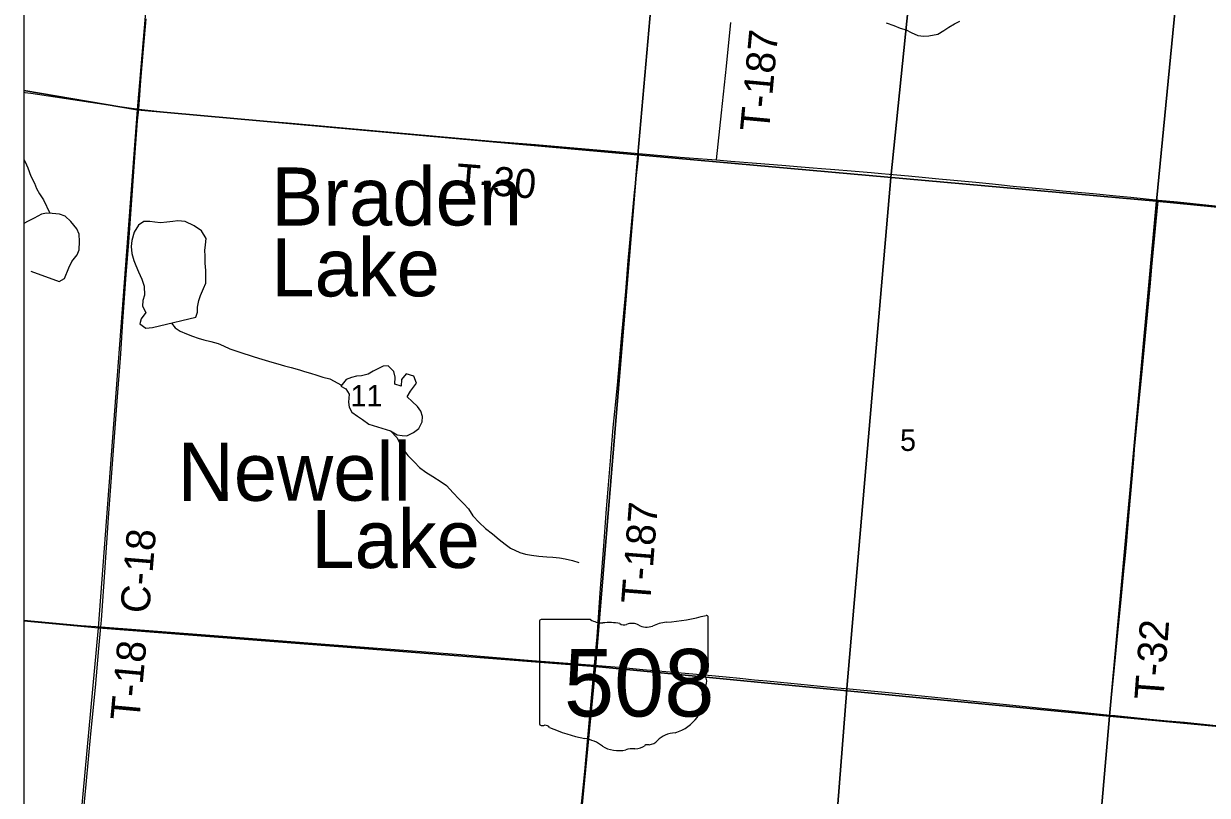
# Model space of a CAD drawing. Extents: x 0 to 1101, y 0 to 440.
# Drawn here: x 837.326 to 839.64, y 378.939 to 380.448 of the extents above; entities that cross this region are included whole.
import ezdxf

# ---------------------------------------------------------------- set-up
doc = ezdxf.new("R2010")
doc.units = 0
for name, color, linetype in [('GM_X_County_Road', 7, 'Continuous'), ('GM_X_County_Road_Text', 7, 'Continuous'), ('GM_X_Minor_Lake', 7, 'Continuous'), ('GM_X_Minor_Lake_Text', 7, 'Continuous'), ('GM_X_Minor_River', 7, 'Continuous'), ('GM_X_Section', 7, 'Continuous'), ('GM_X_Section_Text', 7, 'Continuous'), ('GM_X_State_Location', 7, 'Continuous'), ('GM_X_State_Route', 7, 'Continuous'), ('GM_X_State_Shield', 7, 'Continuous'), ('GM_X_Township_Road', 7, 'Continuous'), ('GM_X_Township_Road_Text', 7, 'Continuous'), ('GM_X_Unincorporated_Text', 7, 'Continuous'), ('SH_Cut_Line', 7, 'Continuous')]:
    doc.layers.add(name, color=color, linetype=linetype)

msp = doc.modelspace()

# ---------------------------------------------------------------- linework, layer by layer
at = {"layer": 'GM_X_County_Road'}
for points in [[(838.8553, 378.1316), (838.9343, 379.1383), (838.9351, 379.1482), (839.0206, 380.1471), (839.1229, 381.1471), (839.1694, 381.5698), (839.1787, 381.6571), (839.205, 381.9059), (837.3258, 381.9059), (837.3258, 378.2649)], [(841.8133, 381.9059), (839.205, 381.9059), (839.1787, 381.6571), (839.1694, 381.5698), (839.1229, 381.1471), (839.0206, 380.1471), (838.9351, 379.1482), (838.9343, 379.1383), (838.8553, 378.1316)], [(837.4768, 379.2685), (837.4776, 379.2813), (837.485, 379.3848), (837.4917, 379.4813), (837.4971, 379.5522), (837.5081, 379.7014), (837.5155, 379.8019), (837.5199, 379.8662), (837.526, 379.9569), (837.5315, 380.0202), (837.5375, 380.1023), (837.5431, 380.1864), (837.5486, 380.2575), (837.5506, 380.2802), (837.5519, 380.2984), (837.5551, 380.3362), (837.5602, 380.3975), (837.565, 380.4569)], [(838.3459, 378.1744), (838.3492, 378.207), (838.3548, 378.267), (838.3676, 378.408), (838.3779, 378.5168), (838.3927, 378.6677), (838.3942, 378.6852), (838.3997, 378.7447), (838.4068, 378.8181), (838.4139, 378.8967), (838.4228, 378.9859), (838.4287, 379.0513), (838.4397, 379.1726), (838.4419, 379.1934)]]:
    msp.add_lwpolyline(points, dxfattribs=at)
at = {"layer": 'GM_X_Minor_Lake'}
for points in [[(837.3949, 379.9438), (837.4053, 379.9494), (837.4143, 379.9701), (837.4199, 379.9825), (837.4303, 379.9956), (837.4343, 380.0054), (837.435, 380.0217), (837.4345, 380.0361), (837.4297, 380.0465), (837.4182, 380.0607), (837.407, 380.0711), (837.3961, 380.0755), (837.3813, 380.0765), (837.3707, 380.0774), (837.3604, 380.075), (837.3463, 380.0672), (837.3348, 380.0617), (837.3258, 380.0568)], [(837.6622, 379.8737), (837.6654, 379.8835), (837.6656, 379.8934), (837.6681, 379.9062), (837.6713, 379.9164), (837.6776, 379.9296), (837.6816, 379.9401), (837.6818, 379.9519), (837.6817, 379.9652), (837.6804, 379.9796), (837.6803, 379.9937), (837.6801, 380.0043), (837.681, 380.0153), (837.6827, 380.0274), (837.6731, 380.0427), (837.6593, 380.0525), (837.6416, 380.0611), (837.6272, 380.0625), (837.6173, 380.0611), (837.6059, 380.0594), (837.593, 380.0585), (837.582, 380.0598), (837.5722, 380.0611), (837.5604, 380.0606), (837.5501, 380.0539), (837.5415, 380.04), (837.5374, 380.0238), (837.5361, 380.012), (837.5373, 379.9984), (837.5413, 379.9846), (837.5453, 379.9747), (837.5504, 379.9628), (837.5566, 379.9479), (837.5616, 379.9346), (837.5617, 379.9171), (837.5585, 379.9066), (837.5583, 379.8955), (837.5645, 379.8829), (837.5552, 379.8706), (837.5531, 379.8607), (837.5644, 379.8522), (837.5773, 379.8535), (837.5914, 379.8567)], [(837.3395, 379.9641), (837.3949, 379.9438)], [(837.5914, 379.8567), (837.6622, 379.8737)], [(838.0429, 379.6514), (838.0557, 379.644), (838.0655, 379.6423), (838.075, 379.6421), (838.0876, 379.6483), (838.098, 379.6561), (838.1047, 379.6693), (838.1052, 379.6795), (838.102, 379.6898), (838.0957, 379.6994), (838.0853, 379.7091), (838.0756, 379.718), (838.0822, 379.7289), (838.0939, 379.7446), (838.0884, 379.7583), (838.0737, 379.7632), (838.0644, 379.7519), (838.0634, 379.7387), (838.0513, 379.743), (838.052, 379.7567), (838.0491, 379.7677), (838.0383, 379.7785), (838.0288, 379.778), (838.0193, 379.7736), (838.0089, 379.768), (837.9993, 379.7625), (837.986, 379.7593), (837.9765, 379.7587), (837.9666, 379.7562), (837.9563, 379.7519), (837.9455, 379.7391), (837.9556, 379.734), (837.9622, 379.7233), (837.9605, 379.7078), (837.9622, 379.6979), (837.9673, 379.6879), (837.9782, 379.6802), (837.9879, 379.6736), (838.0007, 379.665)], [(838.0007, 379.665), (838.0429, 379.6514)]]:
    msp.add_lwpolyline(points, dxfattribs=at)
at = {"layer": 'GM_X_Minor_River'}
for points in [[(839.0117, 380.4492), (839.0268, 380.444), (839.0388, 380.4385), (839.0509, 380.4353), (839.0607, 380.4301), (839.0739, 380.4246), (839.0856, 380.4233), (839.0951, 380.4239), (839.1126, 380.4273), (839.1245, 380.434), (839.1341, 380.441), (839.1456, 380.4472), (839.1559, 380.4524)], [(837.3258, 380.1821), (837.3288, 380.1772), (837.3336, 380.1661), (837.3401, 380.1497), (837.3467, 380.1355), (837.3511, 380.1252), (837.357, 380.1152), (837.3647, 380.103), (837.3768, 380.0769)], [(837.615, 379.8623), (837.6217, 379.8527), (837.6318, 379.8465), (837.6442, 379.8414), (837.6555, 379.837), (837.6668, 379.833), (837.6781, 379.8294), (837.6914, 379.8265), (837.7057, 379.8221), (837.7162, 379.8181), (837.7287, 379.8122), (837.7441, 379.807), (837.7562, 379.8027), (837.7664, 379.7998), (837.7765, 379.7963), (837.7913, 379.7918), (837.8109, 379.7862), (837.8226, 379.7826), (837.8354, 379.7789), (837.8486, 379.7753), (837.8652, 379.7709), (837.875, 379.7677), (837.8864, 379.7644), (837.8988, 379.7604), (837.9105, 379.7568), (837.9241, 379.7535), (837.9471, 379.7411)], [(838.0429, 379.6514), (838.0556, 379.6383), (838.0611, 379.6268), (838.0692, 379.6138), (838.077, 379.6034), (838.0896, 379.5903), (838.0997, 379.5802), (838.1117, 379.5709), (838.1259, 379.5627), (838.1417, 379.5522), (838.1522, 379.5448), (838.1656, 379.5306), (838.1767, 379.519), (838.1853, 379.5094), (838.1954, 379.4989), (838.2038, 379.4855), (838.2161, 379.4724), (838.2284, 379.4608), (838.2419, 379.4504), (838.255, 379.4391), (838.2673, 379.4302), (838.2775, 379.4224), (838.2959, 379.4138), (838.3068, 379.4109), (838.3186, 379.4088), (838.3329, 379.4067), (838.3485, 379.4053), (838.3602, 379.4047), (838.3731, 379.4037), (838.3844, 379.4013), (838.3988, 379.3984), (838.4112, 379.3943)]]:
    msp.add_lwpolyline(points, dxfattribs=at)
at = {"layer": 'GM_X_Section'}
for points in [[(838.6161, 381.2109), (838.526, 380.1915), (837.5486, 380.2791), (837.634, 381.2876)], [(839.6388, 381.1131), (839.5404, 380.1007), (838.526, 380.1915), (838.6161, 381.2109)], [(840.7091, 381.0063), (840.6089, 379.9958), (839.5404, 380.1007), (839.6388, 381.1131)], [(838.526, 380.1915), (838.4437, 379.1913), (837.4722, 379.2668), (837.5486, 380.2791)], [(839.5404, 380.1007), (839.4486, 379.0942), (838.4437, 379.1913), (838.526, 380.1915)], [(839.5404, 380.1007), (840.6089, 379.9958), (840.5178, 378.9931), (839.4486, 379.0942)], [(837.4722, 379.2668), (838.4437, 379.1913), (838.3449, 378.1739), (837.3792, 378.2576)], [(838.4437, 379.1913), (839.4486, 379.0942), (839.3617, 378.094), (839.3569, 378.0944), (838.3449, 378.1739)], [(840.5178, 378.9931), (840.4251, 377.982), (839.3617, 378.094), (839.4486, 379.0942)]]:
    msp.add_lwpolyline(points, close=True, dxfattribs=at)
at = {"layer": 'GM_X_State_Route'}
for points in [[(837.3258, 379.2814), (837.4384, 379.2714), (837.4768, 379.2685), (837.5532, 379.2626), (837.7236, 379.2497), (837.8899, 379.2365), (838.0605, 379.2236), (838.1805, 379.2144), (838.3198, 379.203), (838.4419, 379.1934), (838.4564, 379.1925), (838.473, 379.1911), (838.4904, 379.1896), (838.536, 379.1854), (838.5962, 379.1798), (838.6637, 379.1739), (838.6989, 379.1706), (838.7255, 379.1681), (838.7546, 379.1652), (838.7787, 379.1628), (838.8252, 379.1582), (838.8967, 379.1511), (838.924, 379.1488), (838.9402, 379.1473)], [(838.9402, 379.1473), (839.0235, 379.1392), (839.1255, 379.1288), (839.1818, 379.1231), (839.2405, 379.1172), (839.2838, 379.1128), (839.3289, 379.1083), (839.3753, 379.1036), (839.449, 379.096), (839.4593, 379.095), (839.5273, 379.0882), (839.562, 379.0849), (839.5948, 379.0819), (839.6628, 379.0753)]]:
    msp.add_lwpolyline(points, dxfattribs=at)
at = {"layer": 'GM_X_State_Shield'}
for p, q in [((838.3343, 379.2793), (838.3343, 379.0791)), ((838.434, 379.2827), (838.3375, 379.2827)), ((838.6639, 379.183), (838.6639, 379.2877)), ((838.6638, 379.183), (838.6639, 379.183))]:
    msp.add_line(p, q, dxfattribs=at)
for centre, major_axis, start_param, end_param in [((838.338, 379.2797), (0.00382, 0), 1.712693, 3.28349), ((838.457, 379.3059), (0.037, 0), 4.042523, 4.731795), ((838.4693, 379.1704), (0.133, 0), 1.404758, 1.657858), ((838.4995, 379.2807), (0.0107, 0), 3.836095, 5.185415), ((838.5152, 379.2576), (0.0222, 0), 0.950623, 2.079405), ((838.5438, 379.2893), (0.0267, 0), 4.081561, 5.145723), ((838.591, 379.2216), (0.0703, 0), 1.699011, 2.107814), ((838.5465, 379.5555), (0.3495, 0), 4.814394, 5.042369), ((838.6602, 379.2881), (0.00367, 0), 6.141152, 7.989035), ((838.663, 379.1753), (0.00568, 0), 1.883978, 3.671073), ((838.6599, 379.1826), (0.00393, 0), 5.05454, 6.418171), ((838.6269, 379.1621), (0.0341, 0), 5.934695, 6.695948), ((838.566, 379.1259), (0.0874, 0), 5.101752, 6.440018), ((838.677, 379.1392), (0.0248, 0), 2.387724, 3.262537), ((838.3381, 379.0787), (0.00385, 0), 3.00124, 4.508301), ((838.3387, 379.0992), (0.0294, 0), 4.665946, 4.897461), ((838.3447, 379.0676), (0.0106, 0), 0.519207, 1.627899), ((838.4785, 379.2474), (0.2524, 0), 4.195997, 4.488961), ((838.4033, 378.9892), (0.079, 0), 0.823519, 1.323587), ((838.5454, 379.0322), (0.00752, 0), 1.147584, 2.315152), ((838.5422, 379.0597), (0.0282, 0), 4.937069, 5.64225), ((838.6029, 379.023), (0.0479, 0), 1.647645, 2.488434), ((838.4887, 379.0666), (0.0501, 0), 4.026481, 4.996735), ((838.5176, 378.9974), (0.0412, 0), 1.495662, 1.94098), ((838.5213, 379.0516), (0.0267, 0), 4.691044, 5.507374)]:
    msp.add_ellipse(centre, major_axis=major_axis, ratio=0.8, start_param=start_param, end_param=end_param, dxfattribs=at)
at = {"layer": 'GM_X_Township_Road'}
for points in [[(838.6799, 380.1814), (838.6896, 380.2735), (838.6995, 380.3648), (838.7083, 380.4496)], [(837.3258, 380.3139), (837.329, 380.3132), (837.3342, 380.3123), (837.3397, 380.3115), (837.5041, 380.2873), (837.5506, 380.2802), (837.6278, 380.2722), (837.7778, 380.2591), (837.8494, 380.2528), (838.0156, 380.2378), (838.2418, 380.218), (838.3265, 380.2113), (838.5283, 380.1937)], [(838.4813, 379.6895), (838.4827, 379.7025), (838.4864, 379.7408), (838.4947, 379.8324), (838.5028, 379.9239), (838.5072, 379.9837), (838.5198, 380.1175), (838.5273, 380.1846), (838.5283, 380.1937)], [(838.5283, 380.1937), (838.6093, 380.1869), (838.6617, 380.1825), (838.6799, 380.1814)], [(838.6799, 380.1814), (838.7082, 380.1789), (838.7584, 380.1747), (838.7832, 380.1729), (838.8079, 380.1709), (838.8457, 380.1679), (838.8692, 380.1661), (838.8853, 380.1648), (838.9113, 380.1626), (838.9435, 380.16), (838.9825, 380.1567), (839.0029, 380.1549), (839.0174, 380.1536)], [(839.0174, 380.1536), (839.0554, 380.1502), (839.0887, 380.147), (839.1147, 380.1446), (839.137, 380.1425), (839.1871, 380.1375), (839.2198, 380.1343), (839.2433, 380.132), (839.2538, 380.1309), (839.2662, 380.1296), (839.2897, 380.1273), (839.3107, 380.1253), (839.3379, 380.1229), (839.3564, 380.121), (839.4163, 380.1154), (839.4615, 380.111), (839.4899, 380.1082), (839.5438, 380.1029)], [(839.449, 379.096), (839.4498, 379.1041), (839.4568, 379.1753), (839.4634, 379.2433), (839.4712, 379.3212), (839.4765, 379.3775), (839.4796, 379.4078), (839.4822, 379.4369), (839.4844, 379.4616), (839.4869, 379.492), (839.4931, 379.565), (839.4963, 379.6041), (839.4973, 379.6158), (839.505, 379.6969), (839.512, 379.7674), (839.5201, 379.8509), (839.5259, 379.9127), (839.5283, 379.9406), (839.5311, 379.9722), (839.543, 380.0949), (839.5438, 380.1029)], [(839.5438, 380.1029), (839.5814, 380.0992), (839.655, 380.0916), (839.6945, 380.0874), (839.7365, 380.0829), (839.7637, 380.08), (839.7692, 380.0794)], [(838.4419, 379.1934), (838.4465, 379.2489), (838.4528, 379.3347), (838.4599, 379.4271), (838.4645, 379.4905), (838.4686, 379.5384), (838.4734, 379.6008), (838.4779, 379.6584), (838.4813, 379.6895)], [(837.4297, 378.762), (837.4312, 378.7808), (837.4394, 378.8725), (837.4477, 378.9603), (837.4573, 379.0592), (837.4661, 379.15), (837.473, 379.2259), (837.4768, 379.2685)]]:
    msp.add_lwpolyline(points, dxfattribs=at)
at = {"layer": 'GM_X_Unincorporated_Text'}
for points in [[(837.3258, 381.3151), (837.3258, 380.3167), (837.5486, 380.2791), (837.634, 381.2876)], [(837.3258, 380.3167), (837.3258, 379.28), (837.4722, 379.2668), (837.5486, 380.2791)]]:
    msp.add_lwpolyline(points, close=True, dxfattribs=at)
at = {"layer": 'SH_Cut_Line'}
msp.add_lwpolyline([(850.9258, 381.9059), (837.3258, 381.9059), (837.3258, 378.2649)], dxfattribs=at)

# ---------------------------------------------------------------- texts
at = {"layer": 'GM_X_County_Road_Text'}
msp.add_text('C-18', height=0.05682, rotation=85.2088, dxfattribs=at).set_placement((837.571, 379.2935))
at = {"layer": 'GM_X_Minor_Lake_Text'}
for s, height, rotation, p in [('Braden', 0.11363, 0.0528, (837.81, 380.0528)), ('Lake', 0.11362, 0.0573, (837.81, 379.9143)), ('Newell', 0.11362, 0.0643, (837.6269, 379.5147)), ('Lake', 0.11362, 0.0618, (837.8881, 379.3833))]:
    msp.add_text(s, height=height, rotation=rotation, dxfattribs=at).set_placement(p)
at = {"layer": 'GM_X_Section_Text'}
for s, height, p in [('11', 0.04186, (837.9648, 379.6994)), ('5', 0.0419, (839.0389, 379.6124))]:
    msp.add_text(s, height=height, rotation=0, dxfattribs=at).set_placement(p)
at = {"layer": 'GM_X_State_Location'}
for s in ['s', 'r']:
    msp.add_text(s, height=0.000189, dxfattribs=at).set_placement((838.4954, 379.1659))
msp.add_text('508', height=0.000189, rotation=0, dxfattribs=at).set_placement((838.4285, 379.1521))
at = {"layer": 'GM_X_State_Shield'}
msp.add_text('508', height=0.13184, dxfattribs=at).set_placement((838.3819, 379.0933))
at = {"layer": 'GM_X_Township_Road_Text'}
for s, rotation, p in [('T-187', 84.6527, (838.7825, 380.2351)), ('T-30', 355.3755, (838.1695, 380.1179)), ('T-187', 85.4929, (838.5502, 379.3121)), ('T-32', 85.7632, (839.5535, 379.1245)), ('T-18', 84.6775, (837.5517, 379.0835))]:
    msp.add_text(s, height=0.05682, rotation=rotation, dxfattribs=at).set_placement(p)

doc.saveas('drawing.dxf')
